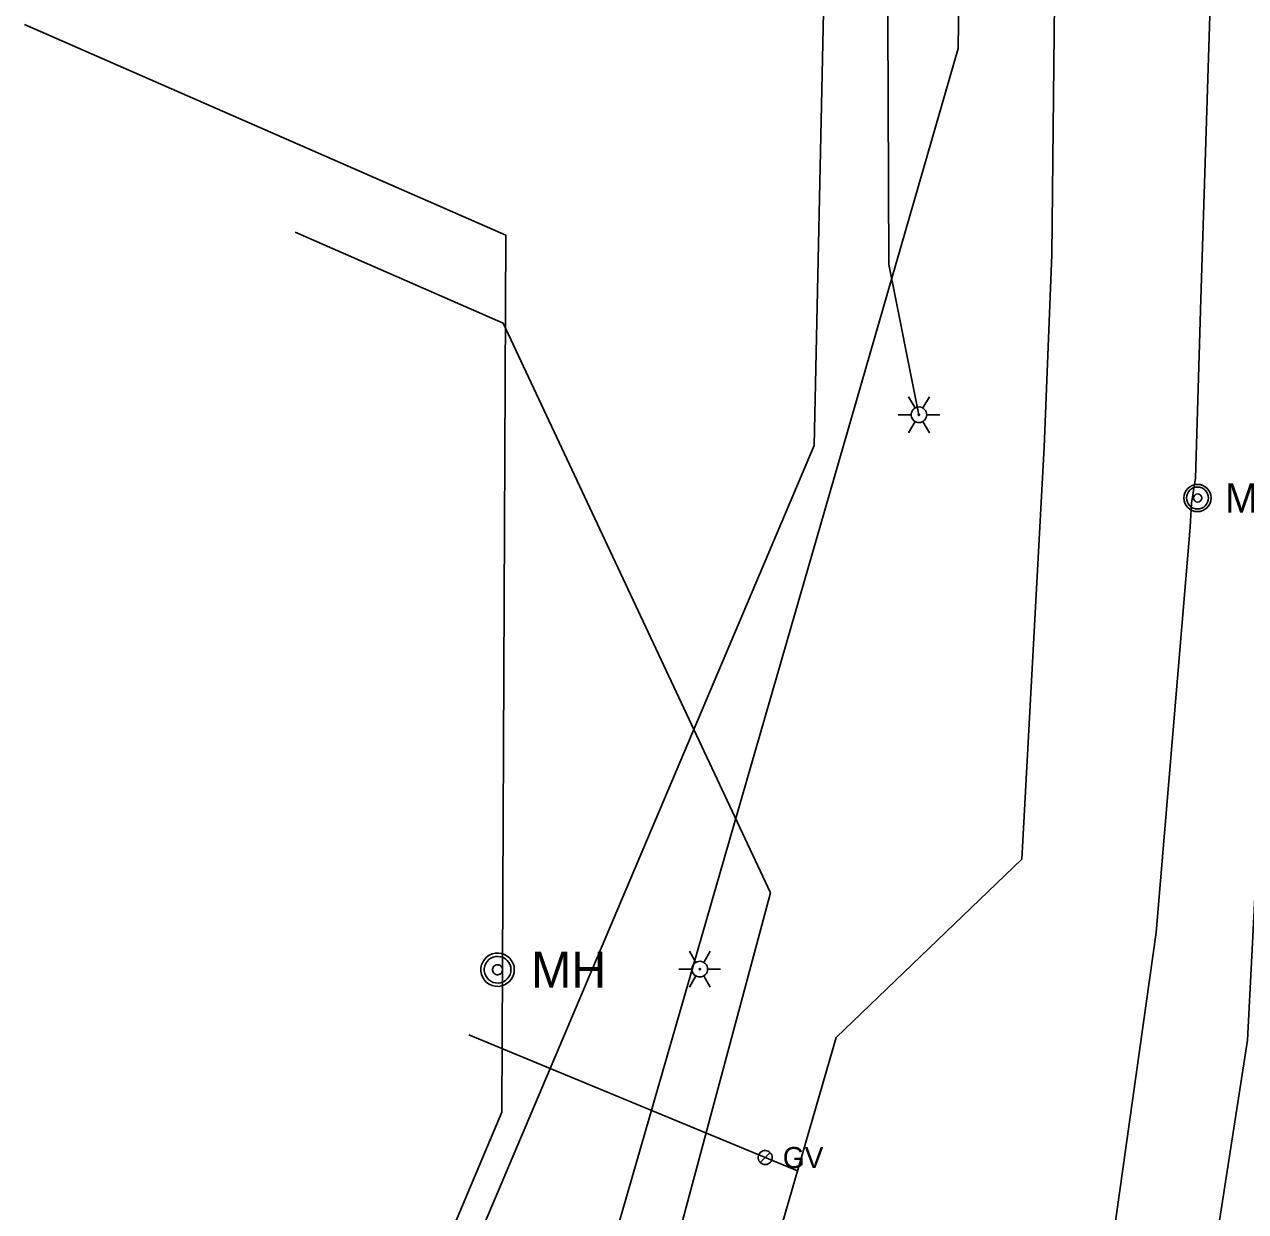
# Model space of a CAD drawing. Extents: x 596028 to 606371, y 330010 to 403088.
# Drawn here: x 604658.1 to 604881.2, y 333039.5 to 333256.4 of the extents above; entities that cross this region are included whole.
import ezdxf

# ---------------------------------------------------------------- set-up
doc = ezdxf.new("R2010")
doc.units = 0
for name, color, linetype in [('Default', 7, 'Continuous'), ('E_FTMS_Conduit', 7, 'Continuous'), ('E_LTG', 7, 'Continuous'), ('E_LTG_CID', 7, 'Continuous'), ('E_UTL_E', 7, 'Continuous'), ('E_UTL_E_UG', 7, 'Continuous'), ('E_UTL_G', 7, 'Continuous'), ('E_UTL_G_UG', 7, 'Continuous'), ('E_UTL_SAN_UG', 7, 'Continuous'), ('E_UTL_W_MH', 7, 'Continuous'), ('E_UTL_W_UG', 7, 'Continuous')]:
    doc.layers.add(name, color=color, linetype=linetype)

# ---------------------------------------------------------------- blocks, each defined once
blk = doc.blocks.new('MH')
at = {"layer": 'Default'}
for radius in [15.2, 12.2, 4.57]:
    blk.add_circle((0, 0), radius, dxfattribs=at)
blk.add_text('MH', height=32.92, dxfattribs=at).set_placement((30.5, -16.5))

msp = doc.modelspace()

# ---------------------------------------------------------------- linework, layer by layer
at = {"layer": 'E_FTMS_Conduit'}
msp.add_lwpolyline([(604833.62, 332786.94), (604837.8, 332828.79), (604843.62, 332859.54), (604848.45, 332908.55), (604857.59, 332953.99), (604870.57, 332999.81), (604881.56, 333070.85), (604883.3, 333104.02), (604886.34, 333150.08), (604892.01, 333248.16), (604893.18, 333291.76), (604894.37, 333357.39), (604896.64, 333466.11), (604897.17, 333555.99)], dxfattribs=at)
at = {"layer": 'E_LTG'}
for points in [[(604820.82, 333186.35), (604819.63, 333188.41)], [(604822.25, 333186.35), (604823.44, 333188.41)], [(604817.73, 333185.11), (604820.11, 333185.11)], [(604822.97, 333185.11), (604822.94, 333185.38), (604822.86, 333185.64), (604822.74, 333185.88), (604822.57, 333186.09), (604822.37, 333186.27), (604822.13, 333186.41), (604821.87, 333186.5), (604821.6, 333186.54), (604821.33, 333186.52), (604821.07, 333186.46), (604820.82, 333186.35), (604820.6, 333186.19), (604820.41, 333185.99), (604820.27, 333185.76), (604820.17, 333185.51), (604820.11, 333185.24), (604820.11, 333184.97), (604820.17, 333184.71), (604820.27, 333184.45), (604820.41, 333184.22), (604820.6, 333184.03), (604820.82, 333183.87), (604821.07, 333183.76), (604821.33, 333183.69), (604821.6, 333183.68), (604821.87, 333183.72), (604822.13, 333183.81), (604822.37, 333183.94), (604822.57, 333184.12), (604822.74, 333184.34), (604822.86, 333184.58), (604822.94, 333184.84), (604822.97, 333185.11)], [(604822.97, 333185.11), (604822.94, 333185.38), (604822.86, 333185.64), (604822.74, 333185.88), (604822.57, 333186.09), (604822.37, 333186.27), (604822.13, 333186.41), (604821.87, 333186.5), (604821.6, 333186.54), (604821.33, 333186.52), (604821.07, 333186.46), (604820.82, 333186.35), (604820.6, 333186.19), (604820.41, 333185.99), (604820.27, 333185.76), (604820.17, 333185.51), (604820.11, 333185.24), (604820.11, 333184.97), (604820.17, 333184.71), (604820.27, 333184.45), (604820.41, 333184.22), (604820.6, 333184.03), (604820.82, 333183.87), (604821.07, 333183.76), (604821.33, 333183.69), (604821.6, 333183.68), (604821.87, 333183.72), (604822.13, 333183.81), (604822.37, 333183.94), (604822.57, 333184.12), (604822.74, 333184.34), (604822.86, 333184.58), (604822.94, 333184.84), (604822.97, 333185.11)], [(604822.97, 333185.11), (604822.94, 333185.38), (604822.86, 333185.64), (604822.74, 333185.88), (604822.57, 333186.09), (604822.37, 333186.27), (604822.13, 333186.41), (604821.87, 333186.5), (604821.6, 333186.54), (604821.33, 333186.52), (604821.07, 333186.46), (604820.82, 333186.35), (604820.6, 333186.19), (604820.41, 333185.99), (604820.27, 333185.76), (604820.17, 333185.51), (604820.11, 333185.24), (604820.11, 333184.97), (604820.17, 333184.71), (604820.27, 333184.45), (604820.41, 333184.22), (604820.6, 333184.03), (604820.82, 333183.87), (604821.07, 333183.76), (604821.33, 333183.69), (604821.6, 333183.68), (604821.87, 333183.72), (604822.13, 333183.81), (604822.37, 333183.94), (604822.57, 333184.12), (604822.74, 333184.34), (604822.86, 333184.58), (604822.94, 333184.84), (604822.97, 333185.11)], [(604821.66, 333185.11), (604821.65, 333185.13), (604821.65, 333185.15), (604821.64, 333185.17), (604821.62, 333185.19), (604821.61, 333185.21), (604821.59, 333185.22), (604821.57, 333185.22), (604821.54, 333185.23), (604821.52, 333185.23), (604821.5, 333185.22), (604821.48, 333185.21), (604821.46, 333185.2), (604821.44, 333185.18), (604821.43, 333185.16), (604821.42, 333185.14), (604821.42, 333185.12), (604821.42, 333185.1), (604821.42, 333185.07), (604821.43, 333185.05), (604821.44, 333185.03), (604821.46, 333185.02), (604821.48, 333185), (604821.5, 333185), (604821.52, 333184.99), (604821.54, 333184.99), (604821.57, 333184.99), (604821.59, 333185), (604821.61, 333185.01), (604821.62, 333185.03), (604821.64, 333185.04), (604821.65, 333185.06), (604821.65, 333185.09), (604821.66, 333185.11)], [(604822.97, 333185.11), (604825.35, 333185.11)], [(604819.63, 333181.81), (604820.82, 333183.87)], [(604823.44, 333181.81), (604822.25, 333183.87)], [(604780.77, 333085.04), (604779.58, 333087.1)], [(604782.2, 333085.04), (604783.39, 333087.1)], [(604782.91, 333083.8), (604782.89, 333084.07), (604782.81, 333084.34), (604782.69, 333084.58), (604782.52, 333084.79), (604782.31, 333084.97), (604782.08, 333085.1), (604781.82, 333085.19), (604781.55, 333085.23), (604781.28, 333085.22), (604781.02, 333085.15), (604780.77, 333085.04), (604780.55, 333084.88), (604780.36, 333084.69), (604780.22, 333084.46), (604780.11, 333084.21), (604780.06, 333083.94), (604780.06, 333083.67), (604780.11, 333083.4), (604780.22, 333083.15), (604780.36, 333082.92), (604780.55, 333082.72), (604780.77, 333082.57), (604781.02, 333082.45), (604781.28, 333082.39), (604781.55, 333082.38), (604781.82, 333082.42), (604782.08, 333082.5), (604782.31, 333082.64), (604782.52, 333082.82), (604782.69, 333083.03), (604782.81, 333083.27), (604782.89, 333083.53), (604782.91, 333083.8)], [(604782.91, 333083.8), (604782.89, 333084.07), (604782.81, 333084.34), (604782.69, 333084.58), (604782.52, 333084.79), (604782.31, 333084.97), (604782.08, 333085.1), (604781.82, 333085.19), (604781.55, 333085.23), (604781.28, 333085.22), (604781.02, 333085.15), (604780.77, 333085.04), (604780.55, 333084.88), (604780.36, 333084.69), (604780.22, 333084.46), (604780.11, 333084.21), (604780.06, 333083.94), (604780.06, 333083.67), (604780.11, 333083.4), (604780.22, 333083.15), (604780.36, 333082.92), (604780.55, 333082.72), (604780.77, 333082.57), (604781.02, 333082.45), (604781.28, 333082.39), (604781.55, 333082.38), (604781.82, 333082.42), (604782.08, 333082.5), (604782.31, 333082.64), (604782.52, 333082.82), (604782.69, 333083.03), (604782.81, 333083.27), (604782.89, 333083.53), (604782.91, 333083.8)], [(604782.91, 333083.8), (604782.89, 333084.07), (604782.81, 333084.34), (604782.69, 333084.58), (604782.52, 333084.79), (604782.31, 333084.97), (604782.08, 333085.1), (604781.82, 333085.19), (604781.55, 333085.23), (604781.28, 333085.22), (604781.02, 333085.15), (604780.77, 333085.04), (604780.55, 333084.88), (604780.36, 333084.69), (604780.22, 333084.46), (604780.11, 333084.21), (604780.06, 333083.94), (604780.06, 333083.67), (604780.11, 333083.4), (604780.22, 333083.15), (604780.36, 333082.92), (604780.55, 333082.72), (604780.77, 333082.57), (604781.02, 333082.45), (604781.28, 333082.39), (604781.55, 333082.38), (604781.82, 333082.42), (604782.08, 333082.5), (604782.31, 333082.64), (604782.52, 333082.82), (604782.69, 333083.03), (604782.81, 333083.27), (604782.89, 333083.53), (604782.91, 333083.8)], [(604777.68, 333083.8), (604780.06, 333083.8)], [(604779.58, 333080.5), (604780.77, 333082.57)], [(604781.61, 333083.8), (604781.6, 333083.83), (604781.6, 333083.85), (604781.59, 333083.87), (604781.57, 333083.89), (604781.56, 333083.9), (604781.54, 333083.91), (604781.51, 333083.92), (604781.49, 333083.92), (604781.47, 333083.92), (604781.45, 333083.92), (604781.43, 333083.91), (604781.41, 333083.89), (604781.39, 333083.88), (604781.38, 333083.86), (604781.37, 333083.84), (604781.37, 333083.82), (604781.37, 333083.79), (604781.37, 333083.77), (604781.38, 333083.75), (604781.39, 333083.73), (604781.41, 333083.71), (604781.43, 333083.7), (604781.45, 333083.69), (604781.47, 333083.69), (604781.49, 333083.69), (604781.51, 333083.69), (604781.54, 333083.7), (604781.56, 333083.71), (604781.57, 333083.72), (604781.59, 333083.74), (604781.6, 333083.76), (604781.6, 333083.78), (604781.61, 333083.8)], [(604783.39, 333080.5), (604782.2, 333082.57)], [(604782.91, 333083.8), (604785.3, 333083.8)]]:
    msp.add_lwpolyline(points, dxfattribs=at)
at = {"layer": 'E_LTG_CID'}
msp.add_lwpolyline([(604821.54, 333185.11), (604816.05, 333212.55), (604815.78, 333272.21)], dxfattribs=at)
at = {"layer": 'E_UTL_E_UG'}
msp.add_lwpolyline([(604808.26, 332737.58), (604807.78, 332750.65), (604807.96, 332775.5), (604808.38, 332791.31), (604815.08, 332849.74), (604822.32, 332885.57), (604833.34, 332928.58), (604839.6, 332951.01), (604848.87, 332992.8), (604856.97, 333034.28), (604864.88, 333090.5), (604871.07, 333164.58), (604871.07, 333164.57), (604871.34, 333168.95), (604872.08, 333173.54), (604873.02, 333206.22), (604875.47, 333283.07), (604876.52, 333351.85), (604877.02, 333463.99), (604875.73, 333577.42)], dxfattribs=at)
at = {"layer": 'E_UTL_G'}
for points in [[(604794.72, 333049.37), (604794.7, 333049.62), (604794.63, 333049.85), (604794.52, 333050.07), (604794.37, 333050.26), (604794.18, 333050.42), (604793.97, 333050.54), (604793.74, 333050.62), (604793.5, 333050.65), (604793.25, 333050.64), (604793.02, 333050.59), (604792.8, 333050.48), (604792.6, 333050.34), (604792.43, 333050.17), (604792.3, 333049.96), (604792.21, 333049.73), (604792.16, 333049.49), (604792.16, 333049.25), (604792.21, 333049.01), (604792.3, 333048.78), (604792.43, 333048.58), (604792.6, 333048.4), (604792.8, 333048.26), (604793.02, 333048.16), (604793.25, 333048.1), (604793.5, 333048.09), (604793.74, 333048.13), (604793.97, 333048.21), (604794.18, 333048.33), (604794.37, 333048.49), (604794.52, 333048.68), (604794.63, 333048.9), (604794.7, 333049.13), (604794.72, 333049.37)], [(604792.53, 333048.47), (604794.34, 333050.28)]]:
    msp.add_lwpolyline(points, dxfattribs=at)
at = {"layer": 'E_UTL_G_UG'}
msp.add_line((604739.27, 333071.79), (604799.34, 333046.93), dxfattribs=at)
for points in [[(604840.32, 333103.89), (604844.4, 333179.21), (604845.84, 333214.36), (604846.32, 333260.57), (604847.52, 333297.34), (604848.61, 333344.28), (604849.51, 333398.76), (604850.08, 333448.55), (604849.36, 333498.7), (604849.17, 333525.59), (604850.33, 333570.75), (604849.85, 333594.59)], [(604773.9, 332759.22), (604779.8, 332979.43), (604806.41, 333071.33), (604840.32, 333103.89)]]:
    msp.add_lwpolyline(points, dxfattribs=at)
at = {"layer": 'E_UTL_SAN_UG'}
msp.add_line((604765.2, 332988.96), (604794.38, 333097.76), dxfattribs=at)
msp.add_lwpolyline([(604794.38, 333097.76), (604745.54, 333201.87), (604707.57, 333218.5)], dxfattribs=at)
at = {"layer": 'E_UTL_W_MH'}
for points in [[(604747.59, 333083.7), (604747.54, 333084.28), (604747.37, 333084.83), (604747.11, 333085.35), (604746.75, 333085.81), (604746.31, 333086.19), (604745.81, 333086.48), (604745.26, 333086.67), (604744.68, 333086.75), (604744.1, 333086.72), (604743.54, 333086.59), (604743.01, 333086.35), (604742.54, 333086.01), (604742.14, 333085.59), (604741.82, 333085.1), (604741.61, 333084.56), (604741.5, 333083.99), (604741.5, 333083.41), (604741.61, 333082.84), (604741.82, 333082.3), (604742.14, 333081.81), (604742.54, 333081.39), (604743.01, 333081.05), (604743.54, 333080.81), (604744.1, 333080.67), (604744.68, 333080.65), (604745.26, 333080.73), (604745.81, 333080.92), (604746.31, 333081.21), (604746.75, 333081.59), (604747.11, 333082.05), (604747.37, 333082.56), (604747.54, 333083.12), (604747.59, 333083.7)], [(604746.98, 333083.7), (604746.94, 333084.16), (604746.81, 333084.61), (604746.59, 333085.02), (604746.31, 333085.39), (604745.96, 333085.69), (604745.55, 333085.92), (604745.11, 333086.07), (604744.65, 333086.14), (604744.19, 333086.12), (604743.74, 333086.01), (604743.32, 333085.82), (604742.94, 333085.55), (604742.62, 333085.21), (604742.37, 333084.82), (604742.19, 333084.39), (604742.1, 333083.93), (604742.1, 333083.47), (604742.19, 333083.01), (604742.37, 333082.58), (604742.62, 333082.19), (604742.94, 333081.85), (604743.32, 333081.58), (604743.74, 333081.39), (604744.19, 333081.28), (604744.65, 333081.26), (604745.11, 333081.32), (604745.55, 333081.48), (604745.96, 333081.71), (604746.31, 333082.01), (604746.59, 333082.38), (604746.81, 333082.79), (604746.94, 333083.24), (604746.98, 333083.7)], [(604745.45, 333083.7), (604745.44, 333083.87), (604745.39, 333084.04), (604745.31, 333084.19), (604745.2, 333084.33), (604745.07, 333084.45), (604744.92, 333084.53), (604744.75, 333084.59), (604744.58, 333084.61), (604744.41, 333084.61), (604744.24, 333084.57), (604744.08, 333084.49), (604743.94, 333084.39), (604743.82, 333084.27), (604743.72, 333084.12), (604743.66, 333083.96), (604743.63, 333083.79), (604743.63, 333083.61), (604743.66, 333083.44), (604743.72, 333083.28), (604743.82, 333083.13), (604743.94, 333083.01), (604744.08, 333082.9), (604744.24, 333082.83), (604744.41, 333082.79), (604744.58, 333082.78), (604744.75, 333082.81), (604744.92, 333082.87), (604745.07, 333082.95), (604745.2, 333083.07), (604745.31, 333083.2), (604745.39, 333083.36), (604745.44, 333083.53), (604745.45, 333083.7)]]:
    msp.add_lwpolyline(points, dxfattribs=at)
at = {"layer": 'E_UTL_W_UG'}
for p, q in [((604802.4, 333179.5), (604810.03, 333537.5)), ((604828.69, 333252.06), (604833.35, 333525.85)), ((604746.07, 333217.9), (604658.08, 333256.44)), ((604717.45, 332867), (604828.69, 333252.06)), ((604745.33, 333057.64), (604746.07, 333217.9)), ((604662.86, 332863.01), (604745.33, 333057.64))]:
    msp.add_line(p, q, dxfattribs=at)
msp.add_lwpolyline([(604686.56, 332931.01), (604695.45, 332927.09), (604802.4, 333179.5)], dxfattribs=at)

# ---------------------------------------------------------------- block references
at = {"layer": 'E_UTL_E', "xscale": 0.16404166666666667, "yscale": 0.16404166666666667}
msp.add_blockref('MH', (604872.45, 333169.9), dxfattribs=at)

# ---------------------------------------------------------------- texts
at = {"layer": 'E_UTL_G'}
msp.add_text('GV', height=3.85, dxfattribs=at).set_placement((604796.65, 333047.45))
at = {"layer": 'E_UTL_W_MH'}
msp.add_text('MH', height=6.6, dxfattribs=at).set_placement((604750.65, 333080.4))

doc.saveas('drawing.dxf')
